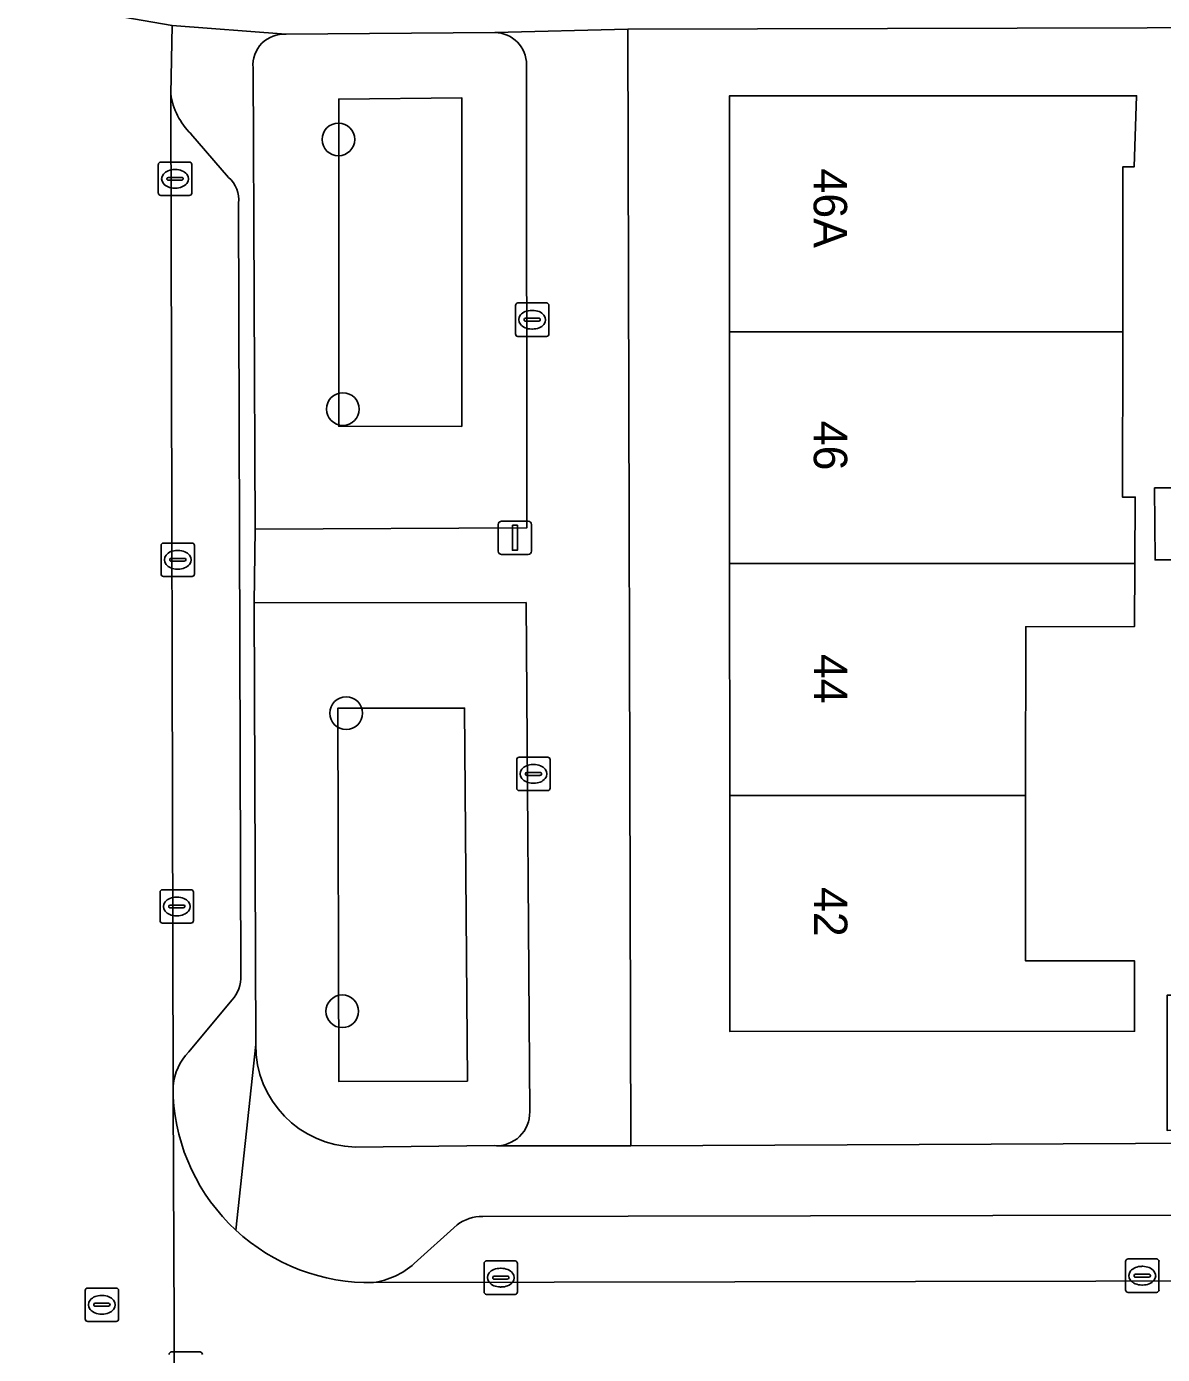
# Model space of a CAD drawing. Extents: x 160732 to 162107, y 387428 to 388479.
# Drawn here: x 161363.03 to 161397.03, y 388286.23 to 388325.97 of the extents above; entities that cross this region are included whole.
import ezdxf

# ---------------------------------------------------------------- set-up
doc = ezdxf.new("R2010")
doc.units = 0
for name, color, linetype in [('IMGEO_Boom', 7, 'Continuous'), ('IMGEO_Erf', 7, 'Continuous'), ('IMGEO_Groenvoorziening', 7, 'Continuous'), ('IMGEO_Kolk', 7, 'Continuous'), ('IMGEO_Lichtmast', 7, 'Continuous'), ('IMGEO_Pand', 7, 'Continuous'), ('IMGEO_Pand_nummerreeks', 7, 'Continuous'), ('IMGEO_Parkeervlak_open', 7, 'Continuous'), ('IMGEO_Rijbaan_lokaal_open', 7, 'Continuous'), ('IMGEO_Rioolput', 7, 'Continuous'), ('IMGEO_Voetpad_open', 7, 'Continuous')]:
    doc.layers.add(name, color=color, linetype=linetype)

msp = doc.modelspace()

# ---------------------------------------------------------------- linework, layer by layer
at = {"layer": 'IMGEO_Boom'}
for centre in [(161372.366, 388322.588), (161372.5, 388314.519), (161372.599, 388305.42), (161372.482, 388296.499)]:
    msp.add_circle(centre, 0.489, dxfattribs=at)
at = {"layer": 'IMGEO_Erf'}
for points in [[(161400.452, 388325.938), (161381.033, 388325.891), (161381.117, 388292.478), (161400.532, 388292.564), (161400.531, 388292.939), (161397.17, 388292.937), (161397.168, 388296.981), (161400.521, 388296.983)], [(161392.93, 388298.01), (161396.193, 388298.011), (161396.194, 388295.904), (161384.08, 388295.899), (161384.077, 388302.958), (161384.075, 388309.895), (161384.072, 388316.833), (161384.069, 388323.892), (161396.258, 388323.897), (161396.186, 388321.772), (161395.849, 388321.772), (161395.84, 388316.831), (161395.84, 388316.695), (161395.831, 388311.886), (161396.218, 388311.886), (161396.204, 388309.9), (161396.191, 388308.01), (161392.939, 388308.008), (161392.934, 388302.961)], [(161396.794, 388312.16), (161399.546, 388312.161), (161399.547, 388310.009), (161396.81, 388310.008)]]:
    msp.add_lwpolyline(points, close=True, dxfattribs=at)
at = {"layer": 'IMGEO_Groenvoorziening'}
for points in [[(161377.048, 388325.787), (161370.805, 388325.738)], [(161369.812, 388324.734), (161369.872, 388310.93), (161378.003, 388310.964), (161378, 388324.821)], [(161378.091, 388293.491), (161377.983, 388308.727), (161369.846, 388308.724), (161369.891, 388295.501)], [(161372.865, 388292.438), (161377.044, 388292.479)]]:
    msp.add_lwpolyline(points, dxfattribs=at)
for points in [[(161376.063, 388313.998), (161376.065, 388323.832), (161372.374, 388323.796), (161372.374, 388314.004)], [(161376.063, 388313.998), (161372.374, 388314.004), (161372.374, 388323.796), (161376.065, 388323.832)], [(161376.227, 388294.413), (161376.145, 388305.573), (161372.348, 388305.569), (161372.379, 388294.395)], [(161372.379, 388294.395), (161372.348, 388305.569), (161376.145, 388305.573), (161376.227, 388294.413)]]:
    msp.add_lwpolyline(points, close=True, dxfattribs=at)
for centre, radius, start, end in [((161377.034, 388324.821), 0.966, 0.0139, 89.1497), ((161370.734, 388324.815), 0.926, 85.609, 185.0222), ((161372.934, 388295.48), 3.043, 179.6037, 268.707), ((161377.103, 388293.465), 0.988, 266.5722, 1.4801)]:
    msp.add_arc(centre, radius, start, end, dxfattribs=at)
at = {"layer": 'IMGEO_Kolk'}
for p, q in [((161366.976, 388320.984), (161366.976, 388321.836)), ((161367.051, 388321.91), (161367.903, 388321.91)), ((161367.977, 388321.836), (161367.977, 388320.984)), ((161367.235, 388321.404), (161367.235, 388321.416)), ((161367.278, 388321.453), (161367.676, 388321.453)), ((161367.464, 388321.69), (161367.489, 388321.69)), ((161367.719, 388321.416), (161367.719, 388321.404)), ((161367.673, 388321.367), (161367.275, 388321.367)), ((161367.487, 388321.13), (161367.462, 388321.13)), ((161367.903, 388320.91), (161367.051, 388320.91)), ((161377.665, 388316.768), (161377.665, 388317.62)), ((161377.74, 388317.694), (161378.592, 388317.694)), ((161378.153, 388317.474), (161378.178, 388317.474)), ((161378.666, 388317.62), (161378.666, 388316.768)), ((161377.924, 388317.188), (161377.924, 388317.2)), ((161378.362, 388317.151), (161377.964, 388317.151)), ((161377.967, 388317.237), (161378.365, 388317.237)), ((161378.408, 388317.2), (161378.408, 388317.188)), ((161378.592, 388316.694), (161377.74, 388316.694)), ((161378.176, 388316.914), (161378.151, 388316.914)), ((161367.058, 388309.584), (161367.058, 388310.436)), ((161367.133, 388310.51), (161367.985, 388310.51)), ((161367.546, 388310.29), (161367.571, 388310.29)), ((161368.059, 388310.436), (161368.059, 388309.584)), ((161367.317, 388310.004), (161367.317, 388310.016)), ((161367.755, 388309.967), (161367.357, 388309.967)), ((161367.36, 388310.053), (161367.758, 388310.053)), ((161367.801, 388310.016), (161367.801, 388310.004)), ((161367.985, 388309.51), (161367.133, 388309.51)), ((161367.569, 388309.73), (161367.544, 388309.73)), ((161377.703, 388303.177), (161377.703, 388304.029)), ((161377.778, 388304.103), (161378.63, 388304.103)), ((161378.704, 388304.029), (161378.704, 388303.177)), ((161377.962, 388303.597), (161377.962, 388303.609)), ((161378.4, 388303.56), (161378.002, 388303.56)), ((161378.005, 388303.646), (161378.403, 388303.646)), ((161378.191, 388303.883), (161378.216, 388303.883)), ((161378.446, 388303.609), (161378.446, 388303.597)), ((161378.63, 388303.103), (161377.778, 388303.103)), ((161378.214, 388303.323), (161378.189, 388303.323)), ((161367.027, 388299.21), (161367.027, 388300.062)), ((161367.102, 388300.136), (161367.954, 388300.136)), ((161368.028, 388300.062), (161368.028, 388299.21)), ((161367.286, 388299.63), (161367.286, 388299.642)), ((161367.724, 388299.593), (161367.326, 388299.593)), ((161367.329, 388299.679), (161367.727, 388299.679)), ((161367.515, 388299.916), (161367.54, 388299.916)), ((161367.77, 388299.642), (161367.77, 388299.63)), ((161367.954, 388299.136), (161367.102, 388299.136)), ((161367.538, 388299.356), (161367.513, 388299.356)), ((161376.726, 388288.103), (161376.726, 388288.955)), ((161376.801, 388289.029), (161377.653, 388289.029)), ((161377.214, 388288.809), (161377.239, 388288.809)), ((161377.727, 388288.955), (161377.727, 388288.103)), ((161395.926, 388288.162), (161395.926, 388289.014)), ((161396.001, 388289.088), (161396.853, 388289.088)), ((161396.414, 388288.868), (161396.439, 388288.868)), ((161396.927, 388289.014), (161396.927, 388288.162)), ((161376.985, 388288.523), (161376.985, 388288.535)), ((161377.423, 388288.486), (161377.025, 388288.486)), ((161377.028, 388288.572), (161377.426, 388288.572)), ((161377.469, 388288.535), (161377.469, 388288.523)), ((161396.185, 388288.582), (161396.185, 388288.594)), ((161396.623, 388288.545), (161396.225, 388288.545)), ((161396.228, 388288.631), (161396.626, 388288.631)), ((161396.669, 388288.594), (161396.669, 388288.582)), ((161377.653, 388288.029), (161376.801, 388288.029)), ((161377.237, 388288.249), (161377.212, 388288.249)), ((161396.853, 388288.088), (161396.001, 388288.088)), ((161396.437, 388288.308), (161396.412, 388288.308))]:
    msp.add_line(p, q, dxfattribs=at)
for points in [[(161366.976, 388320.984), (161366.976, 388321.836)], [(161367.051, 388321.91), (161367.903, 388321.91)], [(161367.977, 388321.836), (161367.977, 388320.984)], [(161367.903, 388320.91), (161367.051, 388320.91)], [(161377.665, 388316.768), (161377.665, 388317.62)], [(161377.74, 388317.694), (161378.592, 388317.694)], [(161378.666, 388317.62), (161378.666, 388316.768)], [(161378.592, 388316.694), (161377.74, 388316.694)], [(161367.058, 388309.584), (161367.058, 388310.436)], [(161367.133, 388310.51), (161367.985, 388310.51)], [(161368.059, 388310.436), (161368.059, 388309.584)], [(161367.985, 388309.51), (161367.133, 388309.51)], [(161377.703, 388303.177), (161377.703, 388304.029)], [(161377.778, 388304.103), (161378.63, 388304.103)], [(161378.704, 388304.029), (161378.704, 388303.177)], [(161378.63, 388303.103), (161377.778, 388303.103)], [(161367.027, 388299.21), (161367.027, 388300.062)], [(161367.102, 388300.136), (161367.954, 388300.136)], [(161368.028, 388300.062), (161368.028, 388299.21)], [(161367.954, 388299.136), (161367.102, 388299.136)], [(161376.726, 388288.103), (161376.726, 388288.955)], [(161376.801, 388289.029), (161377.653, 388289.029)], [(161377.727, 388288.955), (161377.727, 388288.103)], [(161395.926, 388288.162), (161395.926, 388289.014)], [(161396.001, 388289.088), (161396.853, 388289.088)], [(161396.927, 388289.014), (161396.927, 388288.162)], [(161377.653, 388288.029), (161376.801, 388288.029)], [(161396.853, 388288.088), (161396.001, 388288.088)]]:
    msp.add_lwpolyline(points, dxfattribs=at)
for centre, radius, start, end in [((161367.053, 388321.834), 0.0765, 91.552, 178.448), ((161367.053, 388321.834), 0.0765, 91.552, 178.448), ((161367.901, 388321.834), 0.0765, 1.552, 88.448), ((161367.901, 388321.834), 0.0765, 1.552, 88.448), ((161367.275, 388321.413), 0.0403, 85.8775, 175.7526), ((161367.272, 388321.403), 0.0366, 178.938, 274.7102), ((161367.676, 388321.41), 0.043, 264.8664, 352.4533), ((161367.68, 388321.415), 0.0386, 1.7309, 96.639), ((161367.053, 388320.986), 0.0765, 181.552, 268.448), ((161367.053, 388320.986), 0.0765, 181.552, 268.448), ((161367.901, 388320.986), 0.0765, 271.552, 358.448), ((161367.901, 388320.986), 0.0765, 271.552, 358.448), ((161377.742, 388317.618), 0.0765, 91.552, 178.448), ((161377.742, 388317.618), 0.0765, 91.552, 178.448), ((161378.59, 388317.618), 0.0765, 1.552, 88.448), ((161378.59, 388317.618), 0.0765, 1.552, 88.448), ((161377.964, 388317.197), 0.0403, 85.8775, 175.7526), ((161377.961, 388317.187), 0.0366, 178.938, 274.7102), ((161378.365, 388317.194), 0.043, 264.8664, 352.4533), ((161378.369, 388317.199), 0.0386, 1.7309, 96.639), ((161377.742, 388316.77), 0.0765, 181.552, 268.448), ((161377.742, 388316.77), 0.0765, 181.552, 268.448), ((161378.59, 388316.77), 0.0765, 271.552, 358.448), ((161378.59, 388316.77), 0.0765, 271.552, 358.448), ((161367.135, 388310.434), 0.0765, 91.552, 178.448), ((161367.135, 388310.434), 0.0765, 91.552, 178.448), ((161367.983, 388310.434), 0.0765, 1.552, 88.448), ((161367.983, 388310.434), 0.0765, 1.552, 88.448), ((161367.357, 388310.013), 0.0403, 85.8775, 175.7526), ((161367.354, 388310.003), 0.0366, 178.938, 274.7102), ((161367.758, 388310.01), 0.043, 264.8664, 352.4533), ((161367.762, 388310.015), 0.0386, 1.7309, 96.639), ((161367.135, 388309.586), 0.0765, 181.552, 268.448), ((161367.135, 388309.586), 0.0765, 181.552, 268.448), ((161367.983, 388309.586), 0.0765, 271.552, 358.448), ((161367.983, 388309.586), 0.0765, 271.552, 358.448), ((161377.78, 388304.027), 0.0765, 91.552, 178.448), ((161377.78, 388304.027), 0.0765, 91.552, 178.448), ((161378.628, 388304.027), 0.0765, 1.552, 88.448), ((161378.628, 388304.027), 0.0765, 1.552, 88.448), ((161378.002, 388303.606), 0.0403, 85.8775, 175.7526), ((161377.999, 388303.596), 0.0366, 178.938, 274.7102), ((161378.403, 388303.603), 0.043, 264.8664, 352.4533), ((161378.407, 388303.608), 0.0386, 1.7309, 96.639), ((161377.78, 388303.179), 0.0765, 181.552, 268.448), ((161377.78, 388303.179), 0.0765, 181.552, 268.448), ((161378.628, 388303.179), 0.0765, 271.552, 358.448), ((161378.628, 388303.179), 0.0765, 271.552, 358.448), ((161367.104, 388300.06), 0.0765, 91.552, 178.448), ((161367.104, 388300.06), 0.0765, 91.552, 178.448), ((161367.952, 388300.06), 0.0765, 1.552, 88.448), ((161367.952, 388300.06), 0.0765, 1.552, 88.448), ((161367.326, 388299.639), 0.0403, 85.8775, 175.7526), ((161367.323, 388299.629), 0.0366, 178.938, 274.7102), ((161367.727, 388299.636), 0.043, 264.8664, 352.4533), ((161367.731, 388299.641), 0.0386, 1.7309, 96.639), ((161367.104, 388299.212), 0.0765, 181.552, 268.448), ((161367.104, 388299.212), 0.0765, 181.552, 268.448), ((161367.952, 388299.212), 0.0765, 271.552, 358.448), ((161367.952, 388299.212), 0.0765, 271.552, 358.448), ((161376.803, 388288.953), 0.0765, 91.552, 178.448), ((161376.803, 388288.953), 0.0765, 91.552, 178.448), ((161377.651, 388288.953), 0.0765, 1.552, 88.448), ((161377.651, 388288.953), 0.0765, 1.552, 88.448), ((161396.003, 388289.012), 0.0765, 91.552, 178.448), ((161396.003, 388289.012), 0.0765, 91.552, 178.448), ((161396.851, 388289.012), 0.0765, 1.552, 88.448), ((161396.851, 388289.012), 0.0765, 1.552, 88.448), ((161377.025, 388288.532), 0.0403, 85.8775, 175.7526), ((161377.022, 388288.522), 0.0366, 178.938, 274.7102), ((161377.426, 388288.529), 0.043, 264.8664, 352.4533), ((161377.43, 388288.534), 0.0386, 1.7309, 96.639), ((161396.225, 388288.591), 0.0403, 85.8775, 175.7526), ((161396.222, 388288.581), 0.0366, 178.938, 274.7102), ((161396.626, 388288.588), 0.043, 264.8664, 352.4533), ((161396.63, 388288.593), 0.0386, 1.7309, 96.639), ((161376.803, 388288.105), 0.0765, 181.552, 268.448), ((161376.803, 388288.105), 0.0765, 181.552, 268.448), ((161377.651, 388288.105), 0.0765, 271.552, 358.448), ((161377.651, 388288.105), 0.0765, 271.552, 358.448), ((161396.003, 388288.164), 0.0765, 181.552, 268.448), ((161396.003, 388288.164), 0.0765, 181.552, 268.448), ((161396.851, 388288.164), 0.0765, 271.552, 358.448), ((161396.851, 388288.164), 0.0765, 271.552, 358.448)]:
    msp.add_arc(centre, radius, start, end, dxfattribs=at)
for centre, major_axis, ratio, start_param, end_param in [((161367.463, 388321.41), (-0.387, 0.002), 0.722429, 4.712389, 7.853982), ((161367.488, 388321.41), (-0.39, 0.002), 0.717154, 1.570796, 4.712389), ((161378.152, 388317.194), (-0.387, 0.002), 0.722429, 4.712389, 7.853982), ((161378.177, 388317.194), (-0.39, 0.002), 0.717154, 1.570796, 4.712389), ((161367.545, 388310.01), (-0.387, 0.002), 0.722429, 4.712389, 7.853982), ((161367.57, 388310.01), (-0.39, 0.002), 0.717154, 1.570796, 4.712389), ((161378.19, 388303.603), (-0.387, 0.002), 0.722429, 4.712389, 7.853982), ((161378.215, 388303.603), (-0.39, 0.002), 0.717154, 1.570796, 4.712389), ((161367.514, 388299.636), (-0.387, 0.002), 0.722429, 4.712389, 7.853982), ((161367.539, 388299.636), (-0.39, 0.002), 0.717154, 1.570796, 4.712389), ((161377.213, 388288.529), (-0.387, 0.002), 0.722429, 4.712389, 7.853982), ((161377.238, 388288.529), (-0.39, 0.002), 0.717154, 1.570796, 4.712389), ((161396.413, 388288.588), (-0.387, 0.002), 0.722429, 4.712389, 7.853982), ((161396.438, 388288.588), (-0.39, 0.002), 0.717154, 1.570796, 4.712389)]:
    msp.add_ellipse(centre, major_axis=major_axis, ratio=ratio, start_param=start_param, end_param=end_param, dxfattribs=at)
at = {"layer": 'IMGEO_Lichtmast'}
for p, q in [((161377.152, 388310.268), (161377.152, 388311.068)), ((161377.152, 388311.068), (161377.152, 388310.268)), ((161377.252, 388311.168), (161378.042, 388311.168)), ((161378.042, 388311.168), (161377.252, 388311.168)), ((161378.142, 388311.068), (161378.142, 388310.268)), ((161378.142, 388310.268), (161378.142, 388311.068)), ((161378.042, 388310.168), (161377.252, 388310.168)), ((161377.252, 388310.168), (161378.042, 388310.168))]:
    msp.add_line(p, q, dxfattribs=at)
msp.add_lwpolyline([(161377.572, 388311.043), (161377.722, 388311.043), (161377.722, 388310.293), (161377.572, 388310.293), (161377.572, 388311.043)], dxfattribs=at)
for centre, start, end in [((161377.252, 388311.068), 90, 180), ((161377.252, 388311.068), 90, 180), ((161378.042, 388311.068), 0, 90), ((161378.042, 388311.068), 360, 90), ((161377.252, 388310.268), 180, 270), ((161377.252, 388310.268), 180, 270), ((161378.042, 388310.268), 270, 0), ((161378.042, 388310.268), 270, 0)]:
    msp.add_arc(centre, 0.1, start, end, dxfattribs=at)
at = {"layer": 'IMGEO_Pand'}
for points in [[(161395.849, 388321.772), (161396.186, 388321.772), (161396.258, 388323.897), (161384.069, 388323.892), (161384.072, 388316.833), (161392.986, 388316.836), (161395.84, 388316.831)], [(161395.84, 388316.831), (161392.986, 388316.836), (161384.072, 388316.833), (161384.075, 388309.895), (161396.204, 388309.9), (161396.218, 388311.886), (161395.831, 388311.886), (161395.84, 388316.695)], [(161396.794, 388312.16), (161396.81, 388310.008), (161399.547, 388310.009), (161399.546, 388312.161)], [(161384.075, 388309.895), (161384.077, 388302.958), (161392.934, 388302.961), (161392.939, 388308.008), (161396.191, 388308.01), (161396.204, 388309.9)], [(161384.077, 388302.958), (161384.08, 388295.899), (161396.194, 388295.904), (161396.193, 388298.011), (161392.93, 388298.01), (161392.934, 388302.961)]]:
    msp.add_lwpolyline(points, close=True, dxfattribs=at)
at = {"layer": 'IMGEO_Parkeervlak_open'}
for points in [[(161367.347, 388323.951), (161367.417, 388294.273)], [(161369.079, 388321.451), (161367.954, 388322.753)], [(161369.443, 388297.567), (161369.377, 388320.681)], [(161367.886, 388295.282), (161369.177, 388296.837)], [(161489.358, 388290.564), (161484.706, 388290.556), (161381.042, 388290.368), (161376.687, 388290.36)], [(161375.919, 388290.107), (161374.635, 388288.95)], [(161373.414, 388288.379), (161492.353, 388288.605)]]:
    msp.add_lwpolyline(points, dxfattribs=at)
for centre, radius, start, end in [((161369.422, 388324.25), 2.096, 188.187, 225.5536), ((161368.496, 388320.783), 0.887, 353.4129, 48.9012), ((161368.447, 388297.516), 0.997, 317.0541, 2.9041), ((161369.084, 388294.112), 1.675, 135.6715, 174.4689), ((161376.664, 388289.138), 1.223, 88.9231, 127.5434), ((161373.061, 388290.725), 2.372, 278.5585, 311.5677)]:
    msp.add_arc(centre, radius, start, end, dxfattribs=at)
at = {"layer": 'IMGEO_Rijbaan_lokaal_open'}
for points in [[(161367.417, 388293.941), (161367.417, 388294.273), (161367.347, 388323.951), (161367.389, 388325.998), (161360.496, 388327.193)], [(161362.367, 388322.948), (161362.452, 388231.846), (161367.426, 388231.791), (161367.414, 388232.034), (161367.488, 388277.302), (161367.493, 388277.969), (161367.417, 388293.941)], [(161367.417, 388293.941), (161367.493, 388277.969)], [(161492.686, 388288.575), (161492.353, 388288.605), (161373.414, 388288.379)]]:
    msp.add_lwpolyline(points, dxfattribs=at)
for centre, radius, start, end in [((161373.3, 388294.274), 5.893, 183.2426, 227.179), ((161373.306, 388294.275), 5.897, 227.1442, 271.0532)]:
    msp.add_arc(centre, radius, start, end, dxfattribs=at)
at = {"layer": 'IMGEO_Rioolput'}
for p, q in [((161364.787, 388287.292), (161364.787, 388288.144)), ((161364.862, 388288.218), (161365.714, 388288.218)), ((161365.275, 388287.998), (161365.3, 388287.998)), ((161365.788, 388288.144), (161365.788, 388287.292)), ((161365.046, 388287.712), (161365.046, 388287.724)), ((161365.484, 388287.675), (161365.086, 388287.675)), ((161365.089, 388287.761), (161365.487, 388287.761)), ((161365.53, 388287.724), (161365.53, 388287.712)), ((161365.714, 388287.218), (161364.862, 388287.218)), ((161365.298, 388287.438), (161365.273, 388287.438)), ((161367.372, 388286.305), (161368.224, 388286.305))]:
    msp.add_line(p, q, dxfattribs=at)
for points in [[(161364.787, 388287.292), (161364.787, 388288.144)], [(161364.862, 388288.218), (161365.714, 388288.218)], [(161365.788, 388288.144), (161365.788, 388287.292)], [(161365.714, 388287.218), (161364.862, 388287.218)], [(161367.372, 388286.305), (161368.224, 388286.305)]]:
    msp.add_lwpolyline(points, dxfattribs=at)
for centre, radius, start, end in [((161364.864, 388288.142), 0.0765, 91.552, 178.448), ((161364.864, 388288.142), 0.0765, 91.552, 178.448), ((161365.712, 388288.142), 0.0765, 1.552, 88.448), ((161365.712, 388288.142), 0.0765, 1.552, 88.448), ((161365.086, 388287.721), 0.0403, 85.8775, 175.7526), ((161365.083, 388287.711), 0.0366, 178.938, 274.7102), ((161365.487, 388287.718), 0.043, 264.8664, 352.4533), ((161365.491, 388287.723), 0.0386, 1.7309, 96.639), ((161364.864, 388287.294), 0.0765, 181.552, 268.448), ((161364.864, 388287.294), 0.0765, 181.552, 268.448), ((161365.712, 388287.294), 0.0765, 271.552, 358.448), ((161365.712, 388287.294), 0.0765, 271.552, 358.448), ((161367.374, 388286.229), 0.0765, 91.552, 178.448), ((161367.374, 388286.229), 0.0765, 91.552, 178.448), ((161368.222, 388286.229), 0.0765, 1.552, 88.448), ((161368.222, 388286.229), 0.0765, 1.552, 88.448)]:
    msp.add_arc(centre, radius, start, end, dxfattribs=at)
for centre, major_axis, ratio, start_param, end_param in [((161365.274, 388287.718), (-0.387, 0.002), 0.722429, 4.712389, 7.853982), ((161365.299, 388287.718), (-0.39, 0.002), 0.717154, 1.570796, 4.712389)]:
    msp.add_ellipse(centre, major_axis=major_axis, ratio=ratio, start_param=start_param, end_param=end_param, dxfattribs=at)
at = {"layer": 'IMGEO_Voetpad_open'}
for points in [[(161370.805, 388325.738), (161370.789, 388325.74), (161367.389, 388325.998), (161367.347, 388323.951)], [(161367.389, 388325.998), (161370.789, 388325.74), (161370.805, 388325.738), (161377.048, 388325.787), (161381.033, 388325.891), (161400.452, 388325.938), (161402.11, 388325.942), (161421.957, 388325.99), (161424.893, 388325.897), (161437.492, 388325.902), (161443.501, 388325.98), (161484.452, 388326.042), (161487.536, 388326.081), (161490.92, 388326.05), (161494.304, 388326.019), (161494.319, 388326.021), (161498.524, 388325.994)], [(161377.044, 388292.479), (161377.097, 388292.471), (161381.117, 388292.478), (161381.033, 388325.891)], [(161381.033, 388325.891), (161377.048, 388325.787)], [(161369.295, 388289.952), (161369.891, 388295.501), (161369.846, 388308.724), (161369.872, 388310.93), (161369.812, 388324.734)], [(161378, 388324.821), (161378.003, 388310.964), (161369.872, 388310.93), (161369.846, 388308.724), (161377.983, 388308.727), (161378.091, 388293.491)], [(161367.954, 388322.753), (161369.079, 388321.451)], [(161369.377, 388320.681), (161369.443, 388297.567)], [(161369.177, 388296.837), (161367.886, 388295.282)], [(161369.891, 388295.501), (161369.295, 388289.952)], [(161367.417, 388294.273), (161367.417, 388293.941)], [(161492.639, 388292.76), (161491.463, 388292.727), (161487.672, 388292.621), (161484.702, 388292.722), (161443.602, 388292.64), (161440.766, 388292.644), (161428.231, 388292.642), (161422.051, 388292.658), (161402.191, 388292.571), (161400.532, 388292.564), (161381.117, 388292.478), (161377.097, 388292.471), (161377.044, 388292.479), (161372.865, 388292.438)], [(161376.687, 388290.36), (161381.042, 388290.368), (161484.706, 388290.556), (161489.358, 388290.564)], [(161374.635, 388288.95), (161375.919, 388290.107)]]:
    msp.add_lwpolyline(points, dxfattribs=at)
for centre, radius, start, end in [((161377.034, 388324.821), 0.966, 0.0139, 89.1497), ((161370.734, 388324.815), 0.926, 85.609, 185.0222), ((161369.422, 388324.25), 2.096, 188.187, 225.5536), ((161368.496, 388320.783), 0.887, 353.4129, 48.9012), ((161368.447, 388297.516), 0.997, 317.0541, 2.9041), ((161369.084, 388294.112), 1.675, 135.6715, 174.4689), ((161372.934, 388295.48), 3.043, 179.6037, 268.707), ((161373.3, 388294.274), 5.893, 183.2426, 227.179), ((161377.103, 388293.465), 0.988, 266.5722, 1.4801), ((161376.664, 388289.138), 1.223, 88.9231, 127.5434), ((161373.306, 388294.275), 5.897, 227.1442, 271.0532), ((161373.061, 388290.725), 2.372, 278.5585, 311.5677)]:
    msp.add_arc(centre, radius, start, end, dxfattribs=at)

# ---------------------------------------------------------------- texts
at = {"layer": 'IMGEO_Pand_nummerreeks'}
for s, rotation, p in [('46A', 270.0342, (161386.59, 388321.72)), ('46', 270.017, (161386.594, 388314.171)), ('44', 270.0192, (161386.596, 388307.193)), ('42', 270.0192, (161386.599, 388300.218))]:
    msp.add_text(s, height=1, rotation=rotation, dxfattribs=at).set_placement(p)

doc.saveas('drawing.dxf')
